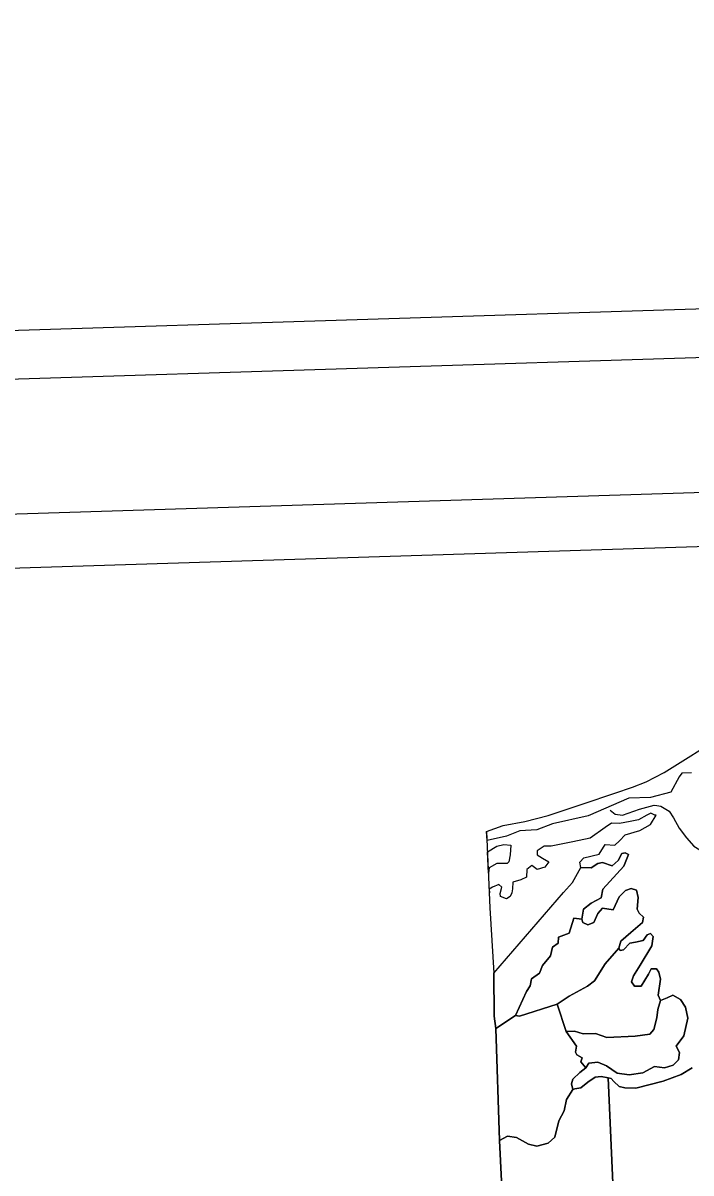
# Model space of a CAD drawing. Extents: x 2308163 to 2335412, y -96774 to 125428.
# Drawn here: x 2326069.2 to 2326161.9, y 124952.6 to 125112.3 of the extents above; entities that cross this region are included whole.
import ezdxf

# ---------------------------------------------------------------- set-up
doc = ezdxf.new("R2010")
doc.units = 0
for name, color, linetype in [('Old_Level_20', 7, 'Continuous'), ('Sheet Plot Border Inside CELL', 7, 'Continuous'), ('Sheet Plot Border Outside CELL', 7, 'Continuous'), ('Sheet Title CELL', 7, 'Continuous')]:
    doc.layers.add(name, color=color, linetype=linetype)

msp = doc.modelspace()

# ---------------------------------------------------------------- linework, layer by layer
at = {"layer": 'Old_Level_20'}
for points in [[(2326133.51, 125000.03), (2326135.83, 125000.87), (2326138.81, 125001.41), (2326142.07, 125002.25), (2326146.93, 125003.88), (2326151.3, 125005.35), (2326153.78, 125006.15), (2326155.67, 125006.93), (2326158.18, 125008.2), (2326160.41, 125009.58), (2326164.23, 125012.02)], [(2326161.98, 125008.16), (2326160.62, 125008.11), (2326160.24, 125007.59), (2326159.11, 125005.48), (2326156.29, 125004.74), (2326153.28, 125004.63), (2326147.64, 125002.2), (2326142.68, 125001.07), (2326140.49, 125000.27), (2326138.11, 125000.1), (2326136.28, 124999.36), (2326133.58, 124998.77), (2326133.51, 125000.03)], [(2326150.69, 125002.96), (2326151.37, 125002.41), (2326152.4, 125002.27), (2326154.73, 125003.13), (2326156.76, 125003.69), (2326157.15, 125003.62), (2326157.7, 125003.53), (2326158.88, 125002.85), (2326159.46, 125001.93), (2326160.27, 125000.47), (2326161.25, 124999.13), (2326162.31, 124998), (2326163.11, 124997.49), (2326164.25, 124996.45), (2326165.65, 124995.42), (2326166.65, 124995), (2326168.4, 124994.44), (2326170.63, 124994.34), (2326173.47, 124994.3), (2326176.04, 124994.13), (2326177.36, 124993.93), (2326177.69, 124993.9), (2326177.77, 124994.54)], [(2326147.29, 124967.18), (2326147.69, 124967.86), (2326148.95, 124967.99), (2326150.17, 124967.49), (2326151.64, 124966.44), (2326153.3, 124966.21), (2326155.22, 124966.51), (2326156.83, 124967.39), (2326158.22, 124967.21), (2326159.41, 124967.58), (2326160.15, 124968.31), (2326160.31, 124969.31), (2326159.84, 124970.2), (2326160.92, 124971.62), (2326161.45, 124974.11), (2326161.14, 124975.6), (2326160.42, 124976.7), (2326159.38, 124977.28), (2326158.59, 124976.9), (2326157.68, 124976.54), (2326157.35, 124977.29), (2326157.67, 124979.53), (2326157.44, 124980.49), (2326157.12, 124980.94), (2326156.38, 124980.96), (2326155.98, 124980.22), (2326154.96, 124978.56), (2326154.05, 124978.55), (2326153.65, 124979.14), (2326153.9, 124979.96), (2326154.83, 124981.46), (2326156.47, 124984.16), (2326156.64, 124985.45), (2326156.25, 124985.86), (2326155.82, 124985.65), (2326155.24, 124984.89), (2326154.18, 124984.67), (2326153.42, 124984.52), (2326152.53, 124983.59), (2326152.06, 124983.5), (2326151.89, 124983.81), (2326152.17, 124984.8), (2326153.56, 124985.99), (2326155.15, 124987.38), (2326155.28, 124988.1), (2326154.69, 124988.67), (2326154.4, 124989.24), (2326154.56, 124990.87), (2326154.34, 124991.89), (2326153.58, 124992.08), (2326152.8, 124991.82), (2326151.91, 124990.94), (2326151.09, 124989.13), (2326149.61, 124989.39), (2326148.97, 124988.64), (2326148.41, 124987.36), (2326147.57, 124987.05), (2326146.89, 124987.4), (2326146.73, 124987.83), (2326146.97, 124989.23), (2326148.03, 124990.08), (2326149.4, 124990.81), (2326149.66, 124992.03), (2326152.59, 124995.19), (2326153.21, 124996.81), (2326152.74, 124997.06), (2326152.27, 124996.97), (2326151.76, 124995.97), (2326150.96, 124995.25), (2326149.62, 124995.72), (2326148.97, 124995.55), (2326148.02, 124994.97), (2326146.6, 124995), (2326146.45, 124995.77), (2326147.01, 124996.36), (2326149.13, 124996.85), (2326149.99, 124998.19), (2326151.34, 124998.12), (2326151.95, 124998.7), (2326152.77, 124999.53), (2326154.8, 125000.14), (2326156.25, 125000.97), (2326157.04, 125002.27), (2326156.88, 125002.3), (2326156.3, 125002.57), (2326155.74, 125002.27), (2326154.61, 125001.62), (2326153.44, 125001.42), (2326151.97, 125001.11), (2326150.84, 125001.15), (2326150, 125000.55), (2326147.88, 124999.09), (2326145.47, 124998.6), (2326142.47, 124997.99), (2326141.5, 124997.99), (2326140.54, 124997.35), (2326140.55, 124996.77), (2326141.26, 124996.3), (2326142.14, 124995.8), (2326141.62, 124995.08)], [(2326133.51, 125000.03), (2326133.99, 124989.4), (2326134.5, 124980.35), (2326134.58, 124974.39), (2326134.81, 124972.67), (2326135.32, 124957.11), (2326135.78, 124947.69)], [(2326133.78, 124994.25), (2326133.65, 124997.17), (2326134.93, 124997.96), (2326135.91, 124998.2), (2326136.9, 124998.14), (2326136.78, 124996.79), (2326136.61, 124995.81), (2326136.39, 124995.55), (2326134.93, 124995.57), (2326133.88, 124994.98), (2326133.78, 124994.25)], [(2326134.58, 124974.39), (2326134.5, 124980.35), (2326144.2, 124991.56), (2326145.46, 124992.95), (2326146.6, 124995), (2326148.02, 124994.97), (2326148.97, 124995.55), (2326149.62, 124995.72), (2326150.96, 124995.25), (2326151.76, 124995.97), (2326152.27, 124996.97), (2326152.74, 124997.06), (2326153.21, 124996.81), (2326152.59, 124995.19), (2326149.66, 124992.03), (2326149.4, 124990.81), (2326148.03, 124990.08), (2326146.97, 124989.23), (2326146.73, 124987.83), (2326145.62, 124987.97), (2326144.99, 124985.89), (2326143.48, 124985.35), (2326143.44, 124984.49), (2326142.67, 124983.94), (2326142.51, 124983.33), (2326142.41, 124982.77), (2326141.28, 124981.41), (2326140.87, 124980.33), (2326139.77, 124979.54), (2326139.55, 124978.6), (2326139.08, 124977.82), (2326137.55, 124974.45), (2326134.81, 124972.67), (2326134.58, 124974.39)], [(2326141.62, 124995.08), (2326140.54, 124994.75), (2326139.78, 124995.29), (2326139.12, 124994.72), (2326139.05, 124993.69), (2326138.25, 124993.32), (2326137.17, 124992.99), (2326137.13, 124992.07), (2326137.03, 124991.51), (2326136.77, 124990.98), (2326136.26, 124990.67), (2326135.46, 124990.98), (2326135.42, 124991.4), (2326135.63, 124992.28), (2326135.23, 124992.64), (2326134.32, 124992.29), (2326133.87, 124992.02), (2326133.9, 124991.49)], [(2326146.73, 124987.83), (2326146.89, 124987.4), (2326147.57, 124987.05), (2326148.41, 124987.36), (2326148.97, 124988.64), (2326149.61, 124989.39), (2326151.09, 124989.13), (2326151.91, 124990.94), (2326152.8, 124991.82), (2326153.58, 124992.08), (2326154.34, 124991.89), (2326154.56, 124990.87), (2326154.4, 124989.24), (2326154.69, 124988.67), (2326155.28, 124988.1), (2326155.15, 124987.38), (2326153.56, 124985.99), (2326152.17, 124984.8), (2326151.89, 124983.81), (2326149.99, 124981.62), (2326148.52, 124979.28), (2326147.54, 124978.53), (2326144.98, 124977.14), (2326143.32, 124976.04), (2326138.1, 124974.35), (2326137.55, 124974.45), (2326139.08, 124977.82), (2326139.55, 124978.6), (2326139.77, 124979.54), (2326140.87, 124980.33), (2326141.28, 124981.41), (2326142.41, 124982.77), (2326142.51, 124983.33), (2326142.67, 124983.94), (2326143.44, 124984.49), (2326143.48, 124985.35), (2326144.99, 124985.89), (2326145.62, 124987.97), (2326146.73, 124987.83)], [(2326143.32, 124976.04), (2326144.98, 124977.14), (2326147.54, 124978.53), (2326148.52, 124979.28), (2326149.99, 124981.62), (2326151.89, 124983.81), (2326152.06, 124983.5), (2326152.53, 124983.59), (2326153.42, 124984.52), (2326154.18, 124984.67), (2326155.24, 124984.89), (2326155.82, 124985.65), (2326156.25, 124985.86), (2326156.64, 124985.45), (2326156.47, 124984.16), (2326154.83, 124981.46), (2326153.9, 124979.96), (2326153.65, 124979.14), (2326154.05, 124978.55), (2326154.96, 124978.56), (2326155.98, 124980.22), (2326156.38, 124980.96), (2326157.12, 124980.94), (2326157.44, 124980.49), (2326157.67, 124979.53), (2326157.35, 124977.29), (2326157.68, 124976.54), (2326157.3, 124975.28), (2326157.17, 124974.16), (2326156.72, 124972.51), (2326156.16, 124971.86), (2326154.14, 124971.58), (2326150.2, 124971.4), (2326148.65, 124971.95), (2326146.94, 124971.9), (2326145.7, 124972.29), (2326144.56, 124972.26), (2326143.32, 124976.04)], [(2326144.56, 124972.26), (2326145.7, 124972.29), (2326146.94, 124971.9), (2326148.65, 124971.95), (2326150.2, 124971.4), (2326154.14, 124971.58), (2326156.16, 124971.86), (2326156.72, 124972.51), (2326157.17, 124974.16), (2326157.3, 124975.28), (2326157.68, 124976.54), (2326158.59, 124976.9), (2326159.38, 124977.28), (2326160.42, 124976.7), (2326161.14, 124975.6), (2326161.45, 124974.11), (2326160.92, 124971.62), (2326159.84, 124970.2), (2326160.31, 124969.31), (2326160.15, 124968.31), (2326159.41, 124967.58), (2326158.22, 124967.21), (2326156.83, 124967.39), (2326155.22, 124966.51), (2326153.3, 124966.21), (2326151.64, 124966.44), (2326150.17, 124967.49), (2326148.95, 124967.99), (2326147.69, 124967.86), (2326147.29, 124967.18), (2326146.59, 124968.05), (2326146.79, 124968.59), (2326146.06, 124969), (2326145.84, 124969.39), (2326145.98, 124970.23), (2326144.56, 124972.26)], [(2326135.32, 124957.11), (2326134.81, 124972.67), (2326137.55, 124974.45), (2326138.1, 124974.35), (2326143.32, 124976.04), (2326144.56, 124972.26), (2326145.98, 124970.23), (2326145.84, 124969.39), (2326146.06, 124969), (2326146.79, 124968.59), (2326146.59, 124968.05), (2326147.29, 124967.18), (2326146.46, 124966.57), (2326145.51, 124965.64), (2326145.29, 124964.99), (2326145.5, 124964.21), (2326144.59, 124962.81), (2326144.28, 124961.25), (2326143.53, 124959.82), (2326142.99, 124957.55), (2326142.07, 124956.73), (2326140.47, 124956.3), (2326139.32, 124956.61), (2326137.66, 124957.53), (2326136.44, 124957.73), (2326135.32, 124957.11)], [(2326135.78, 124947.69), (2326135.32, 124957.11), (2326136.44, 124957.73), (2326137.66, 124957.53), (2326139.32, 124956.61), (2326140.47, 124956.3), (2326142.07, 124956.73), (2326142.99, 124957.55), (2326143.53, 124959.82), (2326144.28, 124961.25), (2326144.59, 124962.81), (2326145.5, 124964.21), (2326145.79, 124964.27), (2326146.61, 124964.42), (2326147.59, 124965.23), (2326148.61, 124965.92), (2326149.42, 124966.01), (2326150.4, 124965.79), (2326151.2, 124948.06)], [(2326162.05, 124967.18), (2326160.55, 124966.29), (2326158.02, 124965.35), (2326154.25, 124964.38), (2326152.72, 124964.41), (2326151.91, 124964.61), (2326151.17, 124965.31), (2326150.79, 124965.72), (2326150.4, 124965.79), (2326149.42, 124966.01), (2326148.61, 124965.92), (2326147.59, 124965.23), (2326146.61, 124964.42), (2326145.79, 124964.27), (2326145.5, 124964.21), (2326145.29, 124964.99), (2326145.51, 124965.64), (2326146.46, 124966.57), (2326147.29, 124967.18)], [(2326150.4, 124965.79), (2326150.79, 124965.72), (2326151.17, 124965.31), (2326151.91, 124964.61), (2326152.72, 124964.41), (2326154.25, 124964.38), (2326158.02, 124965.35), (2326160.55, 124966.29), (2326162.05, 124967.18)], [(2326151.2, 124948.06), (2326150.4, 124965.79)]]:
    msp.add_lwpolyline(points, dxfattribs=at)
at = {"layer": 'Sheet Plot Border Inside CELL'}
msp.add_lwpolyline([(2327468.5, 122605.97), (2327389.78, 125104.48), (2325807.91, 125054.63), (2325886.64, 122556.12)], close=True, dxfattribs=at)
at = {"layer": 'Sheet Plot Border Outside CELL'}
msp.add_lwpolyline([(2325774.04, 125060.32), (2325853.59, 122535.57), (2327502.76, 122587.54), (2327423.2, 125112.28)], close=True, dxfattribs=at)
at = {"layer": 'Sheet Title CELL'}
for points in [[(2327371.53, 125085.14), (2325827.32, 125036.48)], [(2327086.93, 125068.67), (2325835.03, 125029.22)]]:
    msp.add_lwpolyline(points, dxfattribs=at)

doc.saveas('drawing.dxf')
